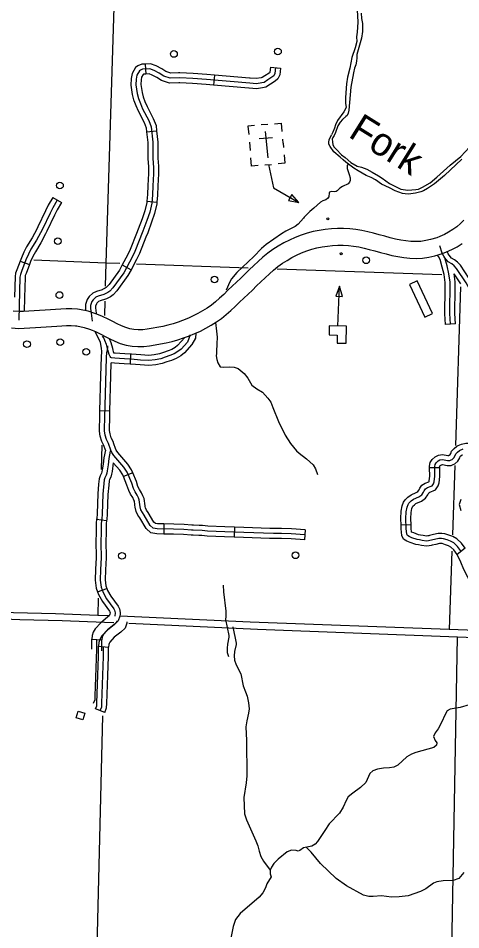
# Model space of a CAD drawing. Extents: x 653372 to 905732, y 627442 to 787275.
# Drawn here: x 858310 to 864892, y 651420 to 664990 of the extents above; entities that cross this region are included whole.
import ezdxf

# ---------------------------------------------------------------- set-up
doc = ezdxf.new("R2010")
doc.units = 0
for name, color, linetype in [('Level 15', 7, 'Continuous'), ('Level 2', 7, 'Continuous'), ('Level 35', 7, 'Continuous'), ('Level 45', 7, 'Continuous'), ('Level 46', 7, 'Continuous'), ('Level 5', 7, 'Continuous'), ('Level 56', 7, 'Continuous'), ('Level 57', 7, 'Continuous'), ('Level 58', 7, 'Continuous')]:
    doc.layers.add(name, color=color, linetype=linetype)

msp = doc.modelspace()

# ---------------------------------------------------------------- linework, layer by layer
at = {"layer": 'Level 15'}
for points in [[(864938, 661986), (864886, 661934), (864832, 661886), (864773, 661843), (864712, 661804), (864649, 661770), (864580, 661740), (864538, 661722), (864443, 661695), (864371, 661679), (864298, 661668), (864226, 661664), (864151, 661667), (864075, 661674), (863999, 661686), (863922, 661702), (863843, 661722), (863761, 661744), (863679, 661766), (863596, 661789), (863510, 661811), (863421, 661831), (863331, 661845), (863240, 661854), (863149, 661859), (863059, 661859), (862968, 661855), (862877, 661846), (862786, 661832), (862696, 661813), (862606, 661790), (862517, 661761), (862429, 661727), (862343, 661688), (862259, 661646), (862178, 661599), (862099, 661547), (862021, 661492), (861948, 661432), (861879, 661371), (861812, 661309), (861747, 661247), (861683, 661185), (861619, 661123), (861556, 661062), (861492, 661001), (861428, 660940), (861366, 660879), (861305, 660822), (861245, 660770), (861183, 660721), (861119, 660676), (861052, 660634), (860983, 660594), (860912, 660558), (860840, 660524), (860751, 660489), (860690, 660466), (860614, 660443), (860535, 660421), (860459, 660402), (860226, 660360), (860163, 660352), (860095, 660353)], [(860092, 660104), (860177, 660103), (860264, 660114), (860511, 660158), (860598, 660180), (860684, 660204), (860770, 660230), (860841, 660256), (860939, 660296), (861022, 660334), (861102, 660376), (861180, 660421), (861257, 660469), (861331, 660521), (861403, 660578), (861472, 660638), (861538, 660699), (861601, 660761), (861664, 660821), (861728, 660882), (861792, 660943), (861856, 661006), (861919, 661067), (861983, 661128), (862046, 661187), (862109, 661242), (862173, 661294), (862239, 661342), (862308, 661386), (862378, 661427), (862451, 661464), (862525, 661497), (862600, 661526), (862676, 661551), (862753, 661571), (862831, 661587), (862908, 661599), (862986, 661607), (863064, 661610), (863142, 661610), (863221, 661606), (863298, 661598), (863376, 661586), (863453, 661569), (863532, 661549), (863614, 661526), (863697, 661504), (863780, 661481), (863866, 661460), (863954, 661441), (864044, 661427), (864136, 661418), (864229, 661415), (864323, 661420), (864415, 661434), (864504, 661453), (864620, 661487), (864678, 661511), (864759, 661546), (864838, 661589), (864914, 661638)], [(860098, 660353), (860030, 660356), (859972, 660365), (859909, 660385), (859846, 660410), (859783, 660441), (859716, 660475), (859649, 660509), (859563, 660552), (859504, 660577), (859451, 660597), (859352, 660630), (859222, 660655), (859190, 660660), (859106, 660665), (859023, 660665), (858943, 660660), (858866, 660655), (858788, 660650), (858709, 660644), (858628, 660639), (858547, 660633), (858467, 660627), (858386, 660623), (858322, 660622), (858236, 660628)], [(858210, 660380), (858317, 660372), (858396, 660375), (858481, 660379), (858565, 660385), (858645, 660391), (858725, 660396), (858805, 660401), (858884, 660407), (858958, 660412), (859030, 660416), (859099, 660416), (859164, 660412), (859180, 660409), (859289, 660388), (859369, 660362), (859411, 660346), (859457, 660327), (859537, 660286), (859603, 660253), (859671, 660218), (859745, 660182), (859825, 660150), (859915, 660122), (860006, 660107), (860089, 660104)]]:
    msp.add_lwpolyline(points, dxfattribs=at)
at = {"layer": 'Level 2'}
for points in [[(859654, 656094), (859495, 656101), (858864, 656123), (858239, 656140), (856943, 656190)], [(859731, 655989), (859595, 655995), (858961, 656018), (858334, 656035), (856993, 656088)], [(875278, 655626), (875278, 655626), (872729, 655664), (869969, 655695), (864721, 655891), (861758, 656001), (859827, 656087)], [(875446, 655498), (875446, 655498), (872886, 655539), (870114, 655573), (864844, 655778), (861868, 655891), (859953, 655979)]]:
    msp.add_lwpolyline(points, dxfattribs=at)
at = {"layer": 'Level 35'}
for points in [[(863354, 665226), (863348, 665176), (863349, 665114), (863360, 664930), (863350, 664785), (863342, 664712), (863345, 664642), (863320, 664548), (863274, 664404), (863240, 664245), (863209, 664112), (863193, 664016), (863177, 663810), (863180, 663724), (863188, 663659), (863153, 663595), (863060, 663467), (863027, 663402), (863012, 663356), (862990, 663296), (862971, 663252)], [(863409, 665066), (863418, 664988), (863432, 664914), (863431, 664854), (863428, 664794), (863415, 664693), (863345, 664451), (863345, 664403), (863340, 664353), (863329, 664296), (863309, 664248), (863296, 664178), (863255, 663963), (863225, 663622), (863217, 663575), (863203, 663543), (863184, 663525), (863132, 663482), (863097, 663443), (863064, 663390)], [(863064, 663390), (863029, 663289), (863010, 663245), (862988, 663214), (862977, 663192), (862982, 663150), (862987, 663108), (863008, 663073), (863043, 663036), (863120, 662956), (863171, 662919), (863257, 662845), (863349, 662790), (863416, 662774), (863493, 662741), (863572, 662701), (863666, 662645), (863721, 662608), (863834, 662530), (863919, 662483), (864002, 662445), (864105, 662433)], [(864909, 662892), (864648, 662647), (864503, 662526), (864395, 662454), (864339, 662423), (864299, 662406), (864220, 662385), (864115, 662371), (864066, 662374), (864027, 662379), (863916, 662421), (863830, 662464), (863711, 662518), (863622, 662585), (863558, 662620), (863484, 662648), (863364, 662719), (863301, 662756), (863182, 662847), (863144, 662881), (863097, 662920), (863006, 663001), (862949, 663080), (862931, 663116), (862928, 663144), (862935, 663179), (862971, 663252)], [(864105, 662433), (864226, 662439), (864261, 662445), (864321, 662473), (864439, 662542), (864537, 662625), (864733, 662804), (864892, 662930), (865023, 663069)], [(863217, 662820), (863204, 662798), (863201, 662755), (863234, 662666), (863248, 662612), (863246, 662577), (863236, 662550), (863216, 662525), (863132, 662484), (863091, 662459), (863055, 662422), (863038, 662412), (863011, 662407), (862968, 662412), (862941, 662401), (862933, 662391), (862928, 662332), (862912, 662305), (862886, 662286), (862838, 662270), (862805, 662251), (862708, 662164), (862645, 662115), (862562, 662028)], [(862562, 662028), (862555, 662016), (862474, 661926), (862429, 661892), (862291, 661819), (862226, 661779), (861999, 661624), (861928, 661562), (861812, 661443), (861562, 661203), (861483, 661112), (861456, 661067), (861401, 660940)], [(861243, 660460), (861259, 660333), (861267, 660242), (861264, 660144), (861257, 660029), (861258, 659999), (861256, 659963), (861262, 659908), (861281, 659861), (861312, 659803), (861361, 659798), (861458, 659799), (861520, 659794), (861580, 659774), (861669, 659702), (861723, 659634), (861782, 659530), (861861, 659471)], [(861861, 659471), (861942, 659424), (862023, 659332), (862068, 659276), (862095, 659195), (862179, 658988), (862279, 658782), (862361, 658660), (862447, 658552), (862489, 658513), (862596, 658431), (862696, 658343), (862731, 658284), (862762, 658197)], [(861358, 656552), (861363, 656449), (861399, 656161), (861399, 656084), (861392, 656040)], [(861392, 656040), (861443, 655799), (861443, 655776), (861421, 655672), (861415, 655611), (861419, 655547), (861438, 655489)], [(861500, 655931), (861551, 655689), (861551, 655665), (861529, 655562), (861523, 655500), (861527, 655436), (861549, 655366), (861621, 655232), (861653, 655053), (861691, 654964), (861714, 654898), (861736, 654797), (861744, 654711), (861736, 654644), (861708, 654532), (861696, 654441), (861704, 654237), (861710, 653711), (861700, 653609), (861665, 653390), (861677, 653146), (861704, 653057), (861844, 652742), (861873, 652668), (861891, 652589), (861917, 652512), (861956, 652442), (862056, 652309)], [(865017, 654768), (864881, 654728), (864736, 654705), (864690, 654682), (864653, 654615), (864608, 654515), (864556, 654413), (864510, 654352), (864486, 654296), (864513, 654238), (864537, 654202), (864529, 654168), (864493, 654133), (864222, 654059), (864158, 654033), (864088, 653996), (863956, 653869), (863898, 653842), (863832, 653832), (863741, 653828), (863656, 653810), (863586, 653787), (863540, 653748), (863479, 653613), (863399, 653537), (863285, 653456), (863218, 653399), (863188, 653345), (863141, 653246), (863086, 653156), (862936, 652995), (862868, 652900), (862762, 652734), (862728, 652694), (862679, 652666), (862551, 652641), (862500, 652599), (862475, 652589), (862443, 652601), (862373, 652606), (862308, 652582), (862174, 652470), (862112, 652406), (862076, 652354), (862056, 652307), (862059, 652254), (862072, 652210), (862008, 652104), (861990, 652045), (861948, 651970), (861891, 651907), (861609, 651665), (861540, 651574), (861507, 651471), (861460, 651247)], [(864938, 652273), (864862, 652183), (864780, 652153), (864632, 652150), (864537, 652134), (864488, 652113), (864373, 652030), (864294, 651992), (864111, 651927), (863976, 651910), (863863, 651906), (863711, 651928), (863589, 651916), (863524, 651916), (863447, 651934), (863194, 652074), (863040, 652185), (862808, 652408), (862668, 652576), (862595, 652652)]]:
    msp.add_lwpolyline(points, dxfattribs=at)
at = {"layer": 'Level 45'}
for p, q in [((860199, 664307), (860207, 664158)), ((862063, 664264), (862211, 664248)), ((861227, 664143), (861215, 663994)), ((860218, 663300), (860367, 663316)), ((858822, 662321), (858952, 662247)), ((860222, 662265), (860371, 662253)), ((858338, 661376), (858477, 661323)), ((859857, 661317), (859988, 661245)), ((864813, 660443), (864664, 660432)), ((859981, 659990), (859973, 659841)), ((859674, 659143), (859525, 659147)), ((864579, 658299), (864429, 658297)), ((860014, 658223), (859876, 658167)), ((859476, 657532), (859624, 657513)), ((860476, 657461), (860474, 657312)), ((861528, 657414), (861522, 657265)), ((862580, 657376), (862570, 657227)), ((864153, 657451), (864004, 657445)), ((864958, 657100), (864841, 657009)), ((859489, 656449), (859628, 656502)), ((859599, 654656), (859459, 654710))]:
    msp.add_line(p, q, dxfattribs=at)
for points in [[(862137, 664256), (862127, 664169), (862112, 664135), (862084, 664111), (862021, 664072), (861966, 664034), (861932, 664029), (861853, 664016), (861753, 664024), (861110, 664078), (860905, 664095), (860711, 664102), (860572, 664097), (860473, 664129), (860407, 664173), (860332, 664214), (860268, 664236), (860160, 664230), (860126, 664218), (860113, 664207), (860075, 664142), (860062, 664084), (860061, 663997), (860079, 663868), (860097, 663797), (860126, 663721), (860160, 663643), (860250, 663470), (860285, 663375), (860310, 663143), (860311, 662905), (860321, 662763), (860322, 662676), (860311, 662497), (860306, 662362), (860295, 662236), (860266, 662104), (860223, 661978), (860165, 661821), (860043, 661519), (860004, 661431), (859878, 661199), (859717, 660977), (859670, 660927), (859643, 660906), (859583, 660878), (859499, 660854), (859462, 660836), (859422, 660798), (859405, 660771), (859386, 660715), (859385, 660666), (859388, 660637), (859410, 660480)], [(860199, 664307), (860146, 664304), (860090, 664284), (860056, 664257), (860004, 664169), (859988, 664093), (859986, 663993), (860006, 663854), (860026, 663774), (860029, 663767)], [(860694, 664176), (860582, 664172), (860506, 664197), (860446, 664237), (860362, 664283), (860278, 664311), (860199, 664307)], [(862211, 664248), (862200, 664149), (862173, 664090), (862129, 664051), (862062, 664009), (861994, 663962), (861943, 663956), (861856, 663940), (861747, 663949), (861738, 663950)], [(862063, 664264), (862054, 664189), (862051, 664181), (862040, 664171), (861980, 664134), (861939, 664106), (861921, 664103), (861850, 664091), (861759, 664098), (861751, 664099)], [(860207, 664158), (860175, 664156), (860168, 664153), (860145, 664114), (860137, 664075), (860135, 664002), (860152, 663883), (860168, 663819), (860168, 663820)], [(860699, 664027), (860561, 664022), (860440, 664062), (860369, 664109), (860302, 664145), (860258, 664161), (860207, 664158)], [(861227, 664143), (861117, 664153), (860910, 664169), (860711, 664177), (860694, 664176)], [(861751, 664099), (861227, 664143)], [(861215, 663994), (861104, 664004), (860901, 664020), (860711, 664027), (860699, 664027)], [(861738, 663950), (861215, 663994)], [(860029, 663767), (860057, 663693), (860093, 663610), (860182, 663439), (860212, 663358), (860218, 663300)], [(860168, 663820), (860195, 663750), (860228, 663675), (860319, 663500), (860359, 663392), (860367, 663316)], [(860218, 663300), (860235, 663139), (860237, 662903), (860245, 662779)], [(860367, 663316), (860385, 663147), (860386, 662908), (860394, 662789)], [(860245, 662779), (860247, 662760), (860248, 662678), (860237, 662501), (860231, 662367), (860222, 662265)], [(860394, 662789), (860396, 662766), (860397, 662674), (860386, 662493), (860380, 662358), (860371, 662253)], [(858887, 662284), (858822, 662170), (858783, 662089), (858670, 661851), (858583, 661686), (858499, 661552), (858461, 661476), (858425, 661395), (858357, 661218), (858343, 661176), (858336, 661136), (858320, 660497)], [(858822, 662321), (858755, 662205), (858716, 662121), (858603, 661885), (858584, 661849)], [(858952, 662247), (858888, 662136), (858851, 662057), (858736, 661818), (858717, 661780)], [(860222, 662265), (860221, 662247), (860194, 662124), (860153, 662003), (860095, 661848), (860071, 661787)], [(860371, 662253), (860369, 662225), (860338, 662084), (860293, 661953), (860235, 661794), (860209, 661731)], [(858584, 661849), (858518, 661723), (858434, 661588), (858394, 661508), (858356, 661424), (858338, 661376)], [(858717, 661780), (858648, 661649), (858565, 661515), (858529, 661444), (858494, 661367), (858477, 661323)], [(860071, 661787), (859975, 661548), (859937, 661464), (859857, 661317)], [(860209, 661731), (860112, 661490), (860071, 661398), (859988, 661245)], [(865198, 660768), (865169, 660783), (865143, 660806), (865100, 660848), (865037, 660933), (864970, 661053), (864829, 661265), (864792, 661305), (864757, 661332), (864707, 661363), (864655, 661421), (864641, 661448), (864617, 661491), (864579, 661604)], [(864560, 661441), (864546, 661465)], [(864584, 661397), (864560, 661441)], [(864658, 660964), (864659, 661056), (864643, 661173), (864617, 661284), (864584, 661397)], [(864739, 660438), (864728, 660593), (864734, 661061), (864716, 661187), (864689, 661303), (864655, 661421)], [(865017, 661117), (864888, 661312), (864842, 661360), (864800, 661393), (864756, 661420), (864718, 661463), (864707, 661484), (864689, 661516)], [(858338, 661376), (858287, 661243), (858270, 661194), (858262, 661143), (858254, 660838)], [(858477, 661323), (858427, 661192), (858415, 661158), (858411, 661130), (858403, 660834)], [(859857, 661317), (859814, 661239), (859660, 661025), (859620, 660982), (859604, 660970), (859562, 660951)], [(859988, 661245), (859941, 661159), (859775, 660930), (859721, 660871), (859682, 660841), (859623, 660815)], [(864807, 660962), (864809, 661065), (864792, 661186)], [(864892, 661035), (864792, 661186)], [(859562, 660951), (859556, 660949), (859472, 660924), (859419, 660898), (859364, 660846), (859337, 660803), (859312, 660728), (859309, 660638)], [(864664, 660432), (864653, 660591), (864658, 660964)], [(864813, 660443), (864803, 660596), (864807, 660962)], [(858403, 660834), (858398, 660624)], [(859623, 660815), (859609, 660808), (859526, 660784), (859505, 660774), (859480, 660750), (859473, 660738), (859461, 660702), (859460, 660670), (859462, 660647), (859470, 660590)], [(859550, 660081), (859532, 660161), (859452, 660329)], [(860866, 660278), (860828, 660169), (860733, 660063), (860686, 660027), (860628, 659993), (860565, 659967), (860496, 659944), (860429, 659920), (860345, 659903), (860253, 659895), (860128, 659902), (859989, 659915), (859892, 659920), (859814, 659925), (859749, 659929), (859697, 659933), (859686, 659940), (859675, 659954), (859663, 659982), (859644, 660056), (859623, 660133), (859600, 660191), (859581, 660230), (859563, 660258)], [(859981, 659990), (859896, 659995), (859819, 660000), (859753, 660004), (859734, 660005), (859734, 660006), (859717, 660075), (859694, 660157), (859669, 660219)], [(860788, 660236), (860681, 660118), (860644, 660089), (860595, 660061), (860538, 660037), (860471, 660014), (860471, 660014)], [(860953, 660302), (860947, 660225), (860894, 660131), (860784, 660009), (860728, 659965), (860661, 659926), (860591, 659897), (860520, 659873), (860520, 659873)], [(859539, 659672), (859546, 659943), (859554, 660027), (859550, 660081)], [(862575, 657301), (862371, 657314), (862227, 657320), (862106, 657318), (861663, 657334), (861382, 657345), (861123, 657355), (861048, 657363), (860913, 657367), (860887, 657368), (860771, 657381), (860621, 657385), (860376, 657388), (860317, 657398), (860270, 657441), (860181, 657592), (860156, 657630), (860133, 657674), (860123, 657717), (860110, 657821), (860098, 657849), (860078, 657889), (860048, 657940), (860022, 657990), (859997, 658067), (859930, 658231), (859879, 658305), (859731, 658479), (859700, 658527), (859687, 658558), (859651, 658659), (859623, 658718), (859601, 658785), (859593, 658846), (859594, 658884), (859597, 659040), (859621, 659938), (859628, 660013), (859632, 660028), (859639, 660056), (859644, 660082), (859644, 660097), (859644, 660114)], [(860471, 660014), (860409, 659993), (860334, 659977), (860252, 659970), (860134, 659977), (859995, 659990), (859981, 659990)], [(859688, 659668), (859693, 659858)], [(859973, 659841), (859887, 659846), (859809, 659851), (859744, 659855), (859693, 659858)], [(860520, 659873), (860449, 659848), (860355, 659829), (860254, 659820), (860123, 659828), (859984, 659841), (859973, 659841)], [(859525, 659147), (859539, 659672)], [(859674, 659143), (859688, 659668)], [(859607, 658562), (859582, 658630), (859554, 658691), (859528, 658768), (859519, 658841), (859519, 658885), (859522, 659042), (859525, 659147)], [(859731, 658656), (859720, 658687), (859693, 658746), (859675, 658802), (859668, 658851), (859668, 658883), (859671, 659038), (859674, 659143)], [(859607, 658562), (859583, 658447), (859571, 658351), (859560, 658267), (859554, 658240), (859547, 658216), (859528, 658178), (859513, 658131), (859506, 658054)], [(859687, 658558), (859679, 658543), (859657, 658435), (859645, 658341), (859634, 658254), (859627, 658220), (859616, 658188), (859597, 658150), (859587, 658116), (859567, 657903), (859556, 657614), (859551, 657531), (859543, 657469), (859545, 657355), (859540, 657177), (859543, 656957), (859534, 656784), (859528, 656627), (859541, 656523), (859572, 656441), (859625, 656346), (859733, 656199), (859743, 656177), (859750, 656141), (859745, 656090)], [(860014, 658223), (859996, 658266), (859939, 658351), (859791, 658524), (859766, 658561), (859757, 658584), (859731, 658656)], [(864429, 658297), (864429, 658323), (864437, 658375), (864466, 658423), (864513, 658463), (864559, 658486), (864618, 658497), (864701, 658482), (864714, 658482), (864718, 658484), (864721, 658486), (864733, 658496), (864743, 658512), (864754, 658543), (864792, 658586), (864836, 658620), (864854, 658628)], [(864583, 658414), (864618, 658421), (864695, 658407), (864730, 658408), (864749, 658416), (864763, 658423), (864790, 658446), (864811, 658479), (864820, 658504), (864843, 658531), (864875, 658555), (864927, 658579)], [(864854, 658628), (864904, 658650), (864969, 658662), (865029, 658665), (865067, 658664), (865117, 658658), (865204, 658639), (865255, 658620), (865315, 658602), (865380, 658593), (865393, 658593)], [(864904, 657048), (864845, 657125), (864790, 657179), (864741, 657206), (864691, 657223), (864636, 657242), (864604, 657247), (864568, 657244), (864503, 657230), (864434, 657213), (864412, 657209), (864382, 657205), (864319, 657214), (864278, 657223), (864243, 657230), (864165, 657257), (864126, 657274), (864099, 657290), (864088, 657311), (864081, 657392), (864075, 657543), (864079, 657641), (864093, 657711), (864108, 657750), (864122, 657772), (864154, 657805), (864189, 657829), (864269, 657864), (864311, 657896), (864336, 657934), (864347, 657955), (864367, 657983), (864397, 658002), (864452, 658022), (864465, 658029), (864488, 658060), (864496, 658089), (864506, 658171), (864504, 658317), (864509, 658349), (864524, 658374), (864554, 658400), (864583, 658414)], [(864579, 658299), (864578, 658312), (864580, 658323), (864582, 658325), (864596, 658337), (864607, 658343), (864619, 658345), (864689, 658332), (864747, 658334), (864780, 658348), (864804, 658359), (864847, 658397), (864878, 658445), (864885, 658466), (864895, 658476), (864913, 658490), (864916, 658492)], [(859724, 658372), (859707, 658242), (859699, 658201), (859685, 658160), (859667, 658122), (859660, 658102), (859655, 658040)], [(859876, 658167), (859864, 658195), (859820, 658260), (859724, 658372)], [(864238, 657934), (864255, 657947), (864271, 657972), (864283, 657995), (864315, 658038), (864364, 658070), (864417, 658089), (864420, 658093), (864423, 658103), (864431, 658175), (864429, 658297)], [(864328, 657815), (864366, 657844), (864400, 657897), (864410, 657916), (864419, 657927), (864431, 657935), (864482, 657954), (864515, 657971), (864557, 658027), (864570, 658075), (864581, 658167), (864579, 658299)], [(860053, 657690), (860050, 657704), (860038, 657801), (860030, 657817), (860012, 657853), (859982, 657904), (859953, 657961), (859927, 658041), (859876, 658167)], [(860199, 657723), (860197, 657730), (860183, 657841), (860165, 657881), (860144, 657925), (860113, 657976), (860091, 658019), (860067, 658093), (860014, 658223)], [(859506, 658054), (859493, 657908), (859482, 657618), (859477, 657538), (859476, 657532)], [(859655, 658040), (859642, 657898), (859631, 657610), (859626, 657524), (859624, 657513)], [(864004, 657445), (864000, 657543), (864005, 657650), (864021, 657731), (864040, 657784), (864063, 657819), (864105, 657862), (864152, 657895), (864231, 657929), (864238, 657934)], [(864153, 657451), (864150, 657542), (864154, 657632), (864165, 657691), (864175, 657717), (864180, 657725), (864202, 657748), (864225, 657764), (864306, 657799), (864328, 657815)], [(860474, 657312), (860370, 657314), (860283, 657328), (860212, 657393), (860118, 657552), (860091, 657591), (860062, 657649), (860053, 657690)], [(860476, 657461), (860383, 657463), (860351, 657468), (860329, 657488), (860244, 657632), (860220, 657668), (860204, 657700), (860199, 657723)], [(859476, 657532), (859468, 657473), (859471, 657356), (859465, 657178), (859467, 656996)], [(859624, 657513), (859618, 657465), (859620, 657355), (859615, 657177), (859617, 656998)], [(861002, 657439), (860916, 657442), (860893, 657443), (860776, 657456), (860623, 657459), (860476, 657461)], [(861528, 657414), (861385, 657420), (861128, 657430), (861053, 657437), (861002, 657439)], [(862053, 657395), (861666, 657408), (861528, 657414)], [(862580, 657376), (862375, 657389), (862228, 657395), (862107, 657393), (862053, 657395)], [(864466, 657144), (864450, 657140), (864423, 657135), (864381, 657130), (864306, 657141), (864263, 657150), (864223, 657158), (864138, 657187), (864092, 657207), (864042, 657236), (864015, 657290), (864006, 657388), (864004, 657445)], [(864429, 657288), (864418, 657286), (864400, 657283), (864382, 657280), (864332, 657288), (864294, 657296), (864263, 657302), (864192, 657327), (864160, 657340), (864155, 657397), (864153, 657451)], [(860997, 657290), (860911, 657293), (860881, 657294), (860766, 657307), (860620, 657310), (860474, 657312)], [(861522, 657265), (861379, 657271), (861118, 657281), (861043, 657288), (860997, 657290)], [(862048, 657246), (861660, 657259), (861522, 657265)], [(862570, 657227), (862367, 657240), (862226, 657245), (862106, 657244), (862048, 657246)], [(864958, 657100), (864901, 657174), (864836, 657239), (864772, 657274), (864715, 657294), (864654, 657314), (864608, 657322), (864557, 657318), (864485, 657303), (864429, 657288)], [(864841, 657009), (864789, 657075), (864745, 657118), (864710, 657137), (864667, 657153), (864617, 657169), (864600, 657172), (864578, 657170), (864520, 657158), (864466, 657144)], [(859467, 656996), (859468, 656958), (859460, 656788), (859453, 656624), (859468, 656505), (859489, 656449)], [(859617, 656998), (859617, 656955), (859609, 656781), (859603, 656630), (859614, 656541), (859628, 656502)], [(865080, 656546), (865057, 656578), (864999, 656668), (864940, 656782), (864894, 656893), (864840, 657009), (864841, 657009)], [(859489, 656449), (859504, 656409), (859563, 656305), (859669, 656161), (859672, 656154), (859675, 656138), (859673, 656118), (859661, 656094)], [(859628, 656502), (859640, 656472), (859688, 656386), (859798, 656238), (859815, 656200), (859826, 656144), (859826, 656118), (859820, 656087)], [(859661, 656094), (859638, 656073), (859536, 655991), (859454, 655901), (859423, 655850), (859408, 655803), (859404, 655747), (859553, 655736)], [(859776, 656021), (859775, 656015), (859768, 655994), (859739, 655966), (859636, 655885), (859554, 655794), (859522, 655743), (859507, 655696), (859503, 655640), (859653, 655628)], [(859820, 656087), (859797, 656017), (859736, 655960), (859639, 655882), (859574, 655811), (859560, 655788), (859556, 655775), (859553, 655736)], [(859925, 656005), (859923, 655983), (859899, 655910), (859837, 655853), (859739, 655775), (859674, 655703), (859660, 655680), (859656, 655668), (859653, 655628)], [(859403, 655598), (859404, 655747)], [(859431, 654795), (859453, 654850), (859456, 654905), (859478, 655596), (859479, 655742)], [(859553, 655573), (859553, 655736)], [(859493, 655209), (859502, 655489), (859503, 655640)], [(859529, 654683), (859551, 654739), (859555, 654793), (859577, 655488), (859578, 655634)], [(859643, 655204), (859652, 655487), (859653, 655628)], [(859459, 654710), (859477, 654755), (859480, 654797), (859493, 655209)], [(859599, 654656), (859625, 654722), (859629, 654790), (859643, 655204)]]:
    msp.add_lwpolyline(points, dxfattribs=at)
at = {"layer": 'Level 46'}
msp.add_lwpolyline([(864893, 657828), (864868, 657750), (864894, 657664)], dxfattribs=at)
at = {"layer": 'Level 5'}
for points in [[(859778, 666584), (859611, 661345)], [(859611, 661345), (858543, 661390)], [(859611, 661345), (859603, 661000)], [(859822, 661337), (859611, 661345)], [(861730, 661271), (860070, 661329)], [(864609, 661171), (862163, 661256)], [(864890, 660992), (864812, 658628)], [(859598, 660778), (859594, 660566)], [(859551, 658633), (859543, 658274)], [(864802, 658334), (864768, 657300)], [(864760, 657059), (864721, 655891)], [(859500, 656358), (859495, 656101)], [(864749, 650572), (864844, 655778)], [(859562, 654603), (859471, 650757)]]:
    msp.add_lwpolyline(points, dxfattribs=at)
at = {"layer": 'Level 56'}
msp.add_lwpolyline([(859171, 654575), (859201, 654675), (859301, 654644), (859271, 654544)], close=True, dxfattribs=at)
for centre in [(862173, 664496), (860626, 664458), (858930, 662500), (858899, 661672), (863485, 661387), (861230, 661102), (858922, 660869), (858440, 660138), (858935, 660169), (859322, 660025), (859853, 656986), (862434, 656995)]:
    msp.add_circle(centre, 49.8, dxfattribs=at)
at = {"layer": 'Level 57'}
for p, q in [((862024, 663410), (861925, 663401)), ((861983, 663306), (862020, 662910)), ((861893, 663198), (862092, 663216)), ((862249, 663131), (862244, 663192)), ((861748, 663146), (861760, 663022)), ((862002, 663108), (862002, 663108)), ((862002, 663108), (862002, 663108)), ((862249, 663131), (862255, 663068)), ((861980, 662806), (862079, 662815)), ((864243, 661079), (864130, 661026)), ((864130, 661026), (864357, 660541)), ((864470, 660594), (864243, 661079)), ((864357, 660541), (864470, 660594))]:
    msp.add_line(p, q, dxfattribs=at)
for points in [[(861825, 663392), (861726, 663383), (861738, 663259)], [(862123, 663419), (862222, 663428), (862233, 663304)], [(861880, 662797), (861781, 662788), (861770, 662912)], [(862265, 662957), (862277, 662833), (862178, 662824)], [(862030, 662811), (862108, 662464), (862485, 662248)]]:
    msp.add_lwpolyline(points, dxfattribs=at)
msp.add_lwpolyline([(862378, 662368), (862328, 662279), (862485, 662248)], close=True, dxfattribs=at)
msp.add_circle((862915, 662005), 14.9, dxfattribs=at)
at = {"layer": 'Level 58'}
for points in [[(863033, 660851), (863134, 660847), (863090, 661001)], [(863190, 660407), (862937, 660409), (862936, 660275), (863055, 660274), (863055, 660155), (863188, 660154)]]:
    msp.add_lwpolyline(points, close=True, dxfattribs=at)
msp.add_lwpolyline([(863063, 660408), (863090, 661001)], dxfattribs=at)
msp.add_circle((863113, 661485), 14.9, dxfattribs=at)

# ---------------------------------------------------------------- texts
at = {"layer": 'Level 35'}
msp.add_text('Fork', height=420.6, rotation=328.0823, dxfattribs=at).set_placement((863204, 663233))

doc.saveas('drawing.dxf')
